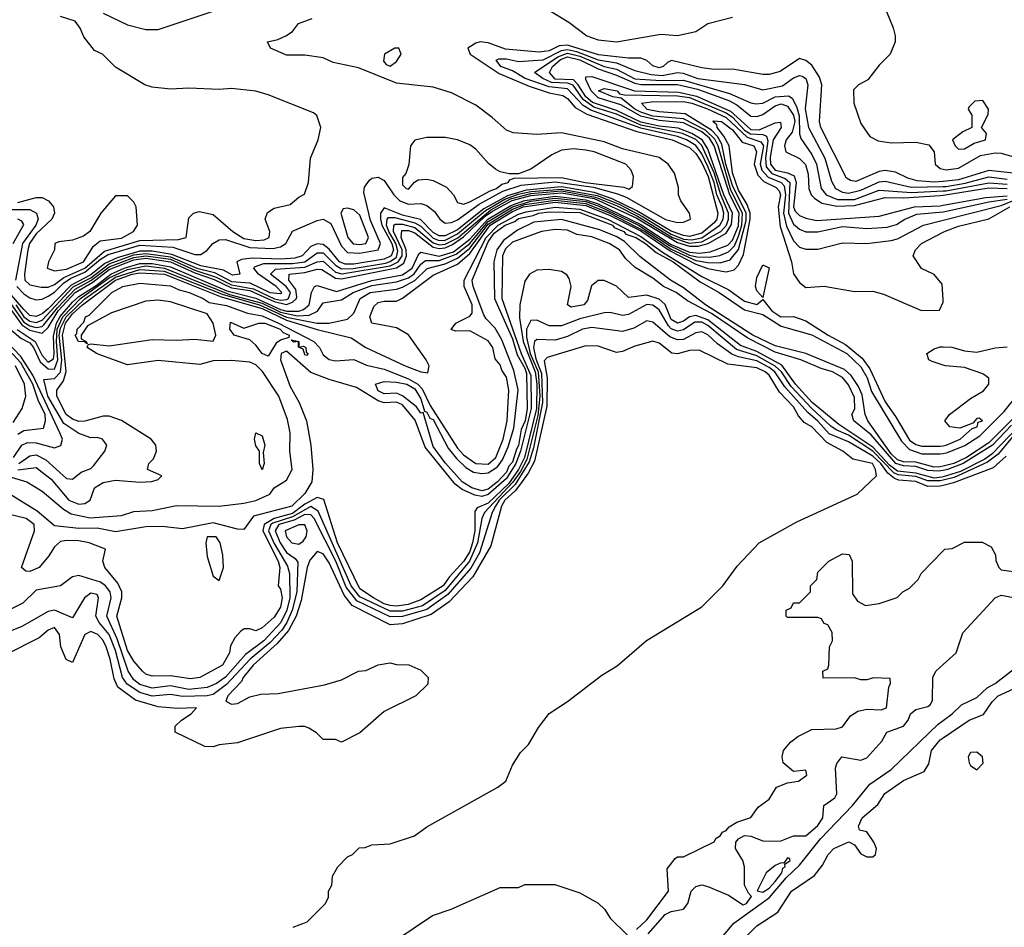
# Model space of a CAD drawing. Header units: inches. Extents: x 2348352 to 2479776, y 460422 to 613655.
# Tile 523 of 590: x 2446977 to 2450200, y 572332 to 575303. Entities that reach past the tile are written whole.
import ezdxf

# ---------------------------------------------------------------- set-up
doc = ezdxf.new("R2010")
doc.units = ezdxf.units.IN
doc.header["$MEASUREMENT"] = 0
doc.layers.add('C4547', color=7, linetype='Continuous')
doc.layers.add('C4557', color=7, linetype='Continuous')

msp = doc.modelspace()

# ---------------------------------------------------------------- linework, layer by layer
at = {"layer": 'C4547', "color": 4}
for points, elevation in [([(2448674.9, 575354.9), (2448774.4, 575294.4), (2448833, 575250), (2448870, 575236.9), (2448930, 575230.2), (2449075.5, 575255.5), (2449130, 575251.3), (2449190, 575264.7), (2449229.3, 575290.7), (2449310, 575311.3)], 64), ([(2447250, 575324.7), (2447330, 575286), (2447390, 575271), (2447430, 575271.3), (2447610, 575331.3)], 68), ([(2449814.8, 575330), (2449836.8, 575276.8), (2449842.8, 575250), (2449842.8, 575230), (2449826, 575190), (2449790, 575154), (2449753.7, 575106.3), (2449722.8, 575090), (2449706.3, 575073.7), (2449707.8, 575030), (2449730, 574962.8), (2449760.3, 574920.3), (2449786.9, 574906.9), (2449830, 574900.2), (2449910, 574902), (2449953.2, 574893.2), (2449970.3, 574870), (2449973.7, 574830), (2449990, 574816), (2450000, 574813.6)], 64), ([(2446967.4, 574430), (2446990, 574405.7), (2447010, 574392.1), (2447030, 574385.8), (2447050, 574387.9), (2447070, 574398.1), (2447090, 574410.7), (2447119.6, 574440.4), (2447143.6, 574456.4), (2447190, 574476.8), (2447241, 574519), (2447266.1, 574533.9), (2447370, 574564.8), (2447477.9, 574557.9), (2447550, 574534), (2447570, 574534.7), (2447590, 574548.9), (2447609.2, 574570.8), (2447630, 574582.2), (2447650, 574583.2), (2447730, 574557.3), (2447805.6, 574554.4), (2447830, 574559.7), (2447848.2, 574570), (2447869.8, 574610.2), (2447950, 574645.8), (2447970, 574650.2), (2447995.5, 574635.5), (2448030, 574562), (2448050, 574540.8), (2448090, 574538.8), (2448149.7, 574550), (2448158, 574570), (2448125.3, 574645.3), (2448103.1, 574736.9), (2448105.7, 574754.3), (2448122, 574778), (2448130, 574783.8), (2448150, 574787), (2448170, 574776.4), (2448201, 574730), (2448221.2, 574710), (2448250, 574699.4), (2448290, 574701.1), (2448310, 574694.9), (2448335, 574675.1), (2448351.7, 574650), (2448370, 574636.5), (2448390, 574638.7), (2448410, 574648.1), (2448480.5, 574699.5), (2448558, 574741.9), (2448618.6, 574761.4), (2448730, 574772.7), (2448854.8, 574754.8), (2448933.4, 574733.4), (2448962.1, 574722.1), (2449091.1, 574648.9), (2449130, 574639.1), (2449150, 574640.4), (2449172.7, 574650), (2449169, 574670), (2449141.2, 574710), (2449134, 574730), (2449133.6, 574753.6), (2449120.2, 574800.2), (2449099.3, 574830), (2449070, 574851.5), (2448950, 574879.8), (2448890, 574903.1), (2448750, 574932.4), (2448670, 574927), (2448592.5, 574932.5), (2448570, 574941.2), (2448523.3, 574983.3), (2448470, 575022.7), (2448390, 575064), (2448330, 575082), (2448210, 575095.3), (2448085.6, 575145.6), (2448002.7, 575162.7), (2447970, 575178), (2447910, 575186.6), (2447850, 575187.3), (2447798, 575210), (2447788, 575230), (2447822, 575238), (2447848, 575250), (2447870, 575264.7), (2447889.1, 575290.9), (2447933.6, 575306.4)], 64), ([(2446970, 574704.1), (2447030, 574720.5), (2447050, 574720.7), (2447070.5, 574710.5), (2447086.8, 574690), (2447090.6, 574670), (2447081.6, 574650), (2447030, 574602.2), (2447008.3, 574570), (2447003.7, 574550), (2446992.4, 574470), (2446993.7, 574450), (2447010, 574434.9), (2447047.2, 574427.2), (2447070, 574427.8), (2447090, 574435.8), (2447120.7, 574459.3), (2447190, 574489.7), (2447254.6, 574545.4), (2447370, 574579.9), (2447496.2, 574583.8), (2447522, 574590), (2447530, 574654), (2447546, 574670), (2447564.7, 574675.3), (2447610, 574664.7), (2447674.6, 574610), (2447710, 574587.2), (2447750, 574579.7), (2447777.3, 574582.7), (2447793.6, 574590), (2447795.1, 574610), (2447780.7, 574650), (2447788.4, 574671.6), (2447810, 574685.5), (2447862, 574698), (2447890, 574722), (2447908.7, 574731.3), (2447922, 574770), (2447929.2, 574850), (2447954, 574910), (2447962, 574950), (2447948.9, 574988.9), (2447938, 574998), (2447790, 575057.2), (2447750, 575069), (2447670, 575077.2), (2447630, 575074), (2447530, 575079), (2447470, 575075.3), (2447410, 575082), (2447386, 575090), (2447290, 575148), (2447248, 575190), (2447222, 575202), (2447186.8, 575246.8), (2447174.8, 575274.8), (2447158, 575298), (2447110, 575314)], 68), ([(2450000, 574773.4), (2449970.6, 574770.6), (2449915.2, 574775.2), (2449884.2, 574784.2), (2449844.3, 574804.3), (2449810, 574809.2), (2449790, 574806.2), (2449713.7, 574773.7), (2449696.3, 574776.3), (2449684, 574784), (2449599.6, 574950), (2449595.6, 574970), (2449602.3, 575090), (2449595.3, 575115.3), (2449570, 575154.6), (2449550, 575168.9), (2449530, 575175.6), (2449466.2, 575133.8), (2449430, 575123.6), (2449410, 575123.6), (2449310, 575140.7), (2449250, 575140.2), (2449210, 575145.4), (2449111, 575169), (2449097, 575163), (2449083.7, 575150), (2449070, 575145.8), (2449050, 575152), (2449030, 575169), (2449010, 575176.9), (2448970, 575176.6), (2448872, 575188), (2448770, 575219.9), (2448743, 575217), (2448710, 575201), (2448677.1, 575197.1), (2448566.9, 575206.9), (2448510, 575227.1), (2448484, 575230), (2448470, 575226.5), (2448444, 575210), (2448451.2, 575190), (2448546.7, 575126.7), (2448645.1, 575085.1), (2448710, 575063.2), (2448754.5, 575054.5), (2448770, 575044.8), (2448795.7, 575015.7), (2448833.3, 574993.3), (2448997, 574937), (2449112.8, 574910), (2449170, 574884.3), (2449190, 574865.4), (2449210, 574834.9), (2449230.3, 574790), (2449262.7, 574670), (2449258.5, 574650), (2449250, 574638.2), (2449210, 574604.6), (2449170, 574593.7), (2449150, 574596.3), (2449110, 574611), (2448997.4, 574677.4), (2448916.8, 574716.8), (2448857.2, 574737.2), (2448750, 574755.5), (2448635, 574745), (2448573.1, 574726.9), (2448495.9, 574684.1), (2448410, 574614.7), (2448370, 574595.1), (2448350, 574595.1), (2448330, 574606.6), (2448288.4, 574648.4), (2448230, 574663.3), (2448170, 574687.3), (2448158.3, 574670), (2448158, 574650), (2448162.4, 574630), (2448194.7, 574570), (2448200.1, 574550), (2448192.6, 574530), (2448170, 574519.1), (2448070, 574502.7), (2448042.6, 574502.6), (2448024.1, 574510), (2447990, 574551.8), (2447970, 574567.4), (2447950, 574569.4), (2447930, 574560.7), (2447900.9, 574530), (2447877.7, 574522.3), (2447830, 574519), (2447738.1, 574521.9), (2447702.5, 574517.5), (2447688, 574510), (2447697, 574470), (2447673.5, 574466.5), (2447643.4, 574483.4), (2447570, 574497.1), (2447474.8, 574534.8), (2447410, 574544.7), (2447370, 574545.1), (2447296.1, 574523.9), (2447255.5, 574504.5), (2447210, 574467.3), (2447145.6, 574434.4), (2447070, 574356), (2447050, 574339.6), (2447030, 574331.3), (2447010, 574335), (2446990, 574353.9), (2446941.8, 574410)], 56), ([(2446949.7, 574370), (2446990, 574312.8), (2447010, 574300.4), (2447030, 574295.7), (2447050, 574298.5), (2447055.8, 574304.1), (2447100.3, 574359.7), (2447158.7, 574421.3), (2447210, 574448.7), (2447270, 574494.2), (2447350, 574524.8), (2447390, 574530), (2447470, 574518.5), (2447550, 574483.2), (2447620.3, 574460.2), (2447670, 574434.6), (2447742.2, 574422.2), (2447810.6, 574389.4), (2447830, 574384.7), (2447850, 574386.5), (2447856.5, 574390), (2447863.6, 574410), (2447849.1, 574430), (2447797.6, 574470), (2447814.2, 574485.8), (2447910, 574492.3), (2447950, 574510.1), (2447970, 574512.3), (2448010, 574476.9), (2448030.9, 574470.9), (2448190, 574497.6), (2448216, 574510), (2448229.1, 574530), (2448228.6, 574550), (2448200.6, 574610), (2448201.2, 574630), (2448206.2, 574633.8), (2448230, 574633.4), (2448270, 574622.2), (2448330, 574572), (2448350, 574566.3), (2448370, 574568.6), (2448410.7, 574589.3), (2448519.2, 574680.8), (2448583.7, 574716.3), (2448650, 574734), (2448750, 574742.4), (2448862.1, 574722.1), (2448933.1, 574693.1), (2448999.6, 574659.6), (2449113.7, 574590), (2449168.6, 574571.4), (2449210, 574576.2), (2449271.7, 574610), (2449290.3, 574630), (2449297, 574650), (2449296.8, 574670), (2449271.7, 574730), (2449250, 574801.5), (2449210, 574891.4), (2449190, 574910.3), (2449146.8, 574930), (2449010, 574958.2), (2448930, 574993.5), (2448856.4, 575016.4), (2448821.3, 575041.3), (2448788.7, 575088.7), (2448770, 575095), (2448717.5, 575097.5), (2448689.7, 575110), (2448661.6, 575130), (2448738.6, 575181.4), (2448770, 575193.4), (2448810, 575183.3), (2448890, 575149.7), (2448930, 575140.9), (2448990, 575109.7), (2449076.3, 575103.7), (2449150, 575104.8), (2449300.9, 575060.9), (2449370, 575030.3), (2449387, 575027), (2449410, 575029.2), (2449450, 575050.1), (2449493.4, 575053.4), (2449505.9, 575045.9), (2449519.3, 575019.3), (2449528.2, 574988.2), (2449529.4, 574929.4), (2449533.6, 574913.6), (2449570, 574862), (2449585.6, 574830), (2449600.7, 574750), (2449616.9, 574730), (2449654.1, 574714.1), (2449710, 574714.6), (2449790, 574745), (2449896.8, 574736.8), (2450000, 574742.6)], 48), ([(2446963.5, 574370), (2446990, 574330.7), (2447010, 574315.5), (2447030, 574312), (2447050, 574319.3), (2447152.1, 574427.9), (2447210, 574458), (2447270, 574503.4), (2447350, 574532.7), (2447390, 574538.1), (2447470, 574526.7), (2447556.1, 574490), (2447614.9, 574474.9), (2447670, 574446.1), (2447730, 574441.3), (2447795.6, 574410), (2447830, 574406.4), (2447834.6, 574410), (2447816.8, 574430), (2447758.2, 574470), (2447742.7, 574490), (2447745.7, 574494.3), (2447775.5, 574504.5), (2447870, 574504.6), (2447909.6, 574510), (2447950, 574539.8), (2447970, 574540.1), (2448010, 574498.9), (2448030, 574487.6), (2448068.5, 574488.5), (2448173.9, 574506.1), (2448190, 574510.9), (2448210, 574525.8), (2448215, 574545), (2448208.2, 574570), (2448184.6, 574610), (2448178, 574630), (2448179.8, 574650), (2448184.5, 574655.5), (2448204.4, 574655.6), (2448270, 574638.2), (2448290, 574627.2), (2448330, 574587.4), (2448350, 574579.9), (2448370, 574581.4), (2448410, 574601.5), (2448501.6, 574678.4), (2448564.9, 574715.1), (2448608.3, 574731.7), (2448650, 574740.5), (2448750, 574748.4), (2448867, 574727), (2448938.8, 574698.8), (2449017.5, 574657.5), (2449110, 574601.3), (2449150, 574584.9), (2449177.6, 574582.4), (2449210, 574589.1), (2449268.6, 574630), (2449279.7, 574650), (2449281.7, 574670), (2449276, 574690), (2449258.9, 574730), (2449249.9, 574770.1), (2449230, 574822.8), (2449210, 574863.4), (2449190, 574891.3), (2449159.8, 574910), (2449130, 574921.1), (2449010, 574947.8), (2448846.7, 575006.7), (2448821.6, 575021.6), (2448770, 575076.2), (2448710, 575082.7), (2448631.1, 575110), (2448590, 575135.6), (2448551.8, 575150), (2448536.2, 575170), (2448545, 575175), (2448570, 575175.2), (2448610, 575166.2), (2448690, 575171.9), (2448750, 575202.4), (2448770, 575205.5), (2448799.3, 575199.3), (2448870, 575171.4), (2448930, 575162), (2448990, 575137.2), (2449044, 575124), (2449079.8, 575120.2), (2449130, 575130.2), (2449148.4, 575128.4), (2449197.3, 575110), (2449349.7, 575090.3), (2449410, 575073.8), (2449473.9, 575086.1), (2449510, 575112.6), (2449530, 575120.8), (2449538, 575118), (2449550.9, 575110.9), (2449556.5, 575090), (2449548.6, 575011.4), (2449558.8, 574950), (2449612.8, 574850), (2449634.5, 574774.5), (2449647.8, 574750), (2449670, 574738.9), (2449690, 574735.5), (2449730, 574745), (2449790, 574772.4), (2449810, 574774.2), (2449894.7, 574754.7), (2450000, 574757)], 52), ([(2446936.8, 574370), (2446983.9, 574303.9), (2447010, 574287), (2447050, 574276.4), (2447070, 574295.7), (2447103, 574350), (2447158, 574410), (2447216.1, 574443.9), (2447270, 574485.1), (2447350, 574517), (2447390, 574522.3), (2447470.2, 574510.2), (2447550, 574474.7), (2447612.9, 574452.9), (2447670, 574425.2), (2447730, 574415.9), (2447810, 574380), (2447850, 574370.9), (2447870, 574377.9), (2447883.2, 574390), (2447883.9, 574396.1), (2447880.2, 574420.2), (2447857.2, 574450), (2447859.3, 574470), (2447910, 574475.2), (2447950, 574486.8), (2447965.6, 574485.6), (2448010, 574456.6), (2448030, 574454.3), (2448209.7, 574490.3), (2448233.8, 574506.2), (2448243.5, 574530), (2448242.1, 574550), (2448225.6, 574590), (2448227.2, 574612.8), (2448250, 574613.2), (2448270, 574605.6), (2448330, 574558), (2448350, 574553.8), (2448370, 574556.6), (2448393.4, 574566.6), (2448430, 574591.9), (2448500.4, 574659.6), (2448524.1, 574675.9), (2448588.6, 574711.4), (2448650, 574727.6), (2448750, 574736.3), (2448857.3, 574717.3), (2448994.8, 574654.8), (2449130, 574573.3), (2449170, 574561.3), (2449198.3, 574561.7), (2449230.2, 574569.8), (2449290, 574604.2), (2449307.5, 574632.5), (2449309.9, 574670), (2449281.8, 574730), (2449230, 574880.2), (2449210.7, 574910), (2449177, 574930), (2449132.5, 574947.5), (2449070, 574954.7), (2449010, 574968), (2448930, 575005.2), (2448851.8, 575031.8), (2448829.9, 575050), (2448805.3, 575090), (2448790, 575106.4), (2448730, 575108.8), (2448711.2, 575130), (2448720.7, 575150), (2448747.5, 575172.5), (2448770, 575181.3), (2448810, 575172), (2448870, 575141.6), (2448930, 575121.8), (2448990, 575094.9), (2449010, 575090.9), (2449130, 575091.3), (2449195.3, 575075.3), (2449298.4, 575038.4), (2449324.3, 575024.3), (2449370, 574986.7), (2449390, 574985.7), (2449410, 574992.6), (2449450, 575020.6), (2449470, 575027.8), (2449490, 575020.2), (2449509.6, 574990), (2449514.1, 574970), (2449505.7, 574934.3), (2449486.4, 574910), (2449480.2, 574890), (2449485.3, 574870), (2449530, 574849.1), (2449548.9, 574828.9), (2449557.5, 574797.5), (2449560.6, 574750), (2449568.1, 574730), (2449578.4, 574718.4), (2449602.4, 574702.4), (2449652.1, 574692.1), (2449710, 574695.2), (2449810, 574721.4), (2449870, 574719.7), (2449990, 574727.3), (2450000, 574728.9)], 44), ([(2446968.3, 574288.3), (2447026.9, 574250), (2447050, 574203.5), (2447070, 574182.3), (2447086.8, 574193.2), (2447089.9, 574210), (2447087, 574267), (2447097.1, 574310), (2447108.8, 574331.2), (2447150, 574378.4), (2447170, 574397.3), (2447227, 574433), (2447275, 574470), (2447318.1, 574490), (2447370, 574504.8), (2447410, 574504.7), (2447470, 574493.8), (2447655, 574415), (2447750, 574390.9), (2447830, 574354.1), (2447851.4, 574348.6), (2447891, 574349), (2447906.1, 574353.9), (2447924.5, 574370), (2447932.1, 574410), (2447942, 574430), (2447950, 574433), (2448013.6, 574413.6), (2448130, 574449.7), (2448230, 574467.9), (2448262, 574490), (2448283.1, 574536.9), (2448290, 574541.8), (2448350, 574529), (2448396.5, 574543.5), (2448450, 574584.3), (2448509.6, 574650.4), (2448584.8, 574695.2), (2448630, 574711.3), (2448730, 574724.8), (2448830, 574713.2), (2448870, 574699.7), (2449010, 574632.8), (2449110, 574567.4), (2449170, 574541.7), (2449201.7, 574538.3), (2449237.5, 574542.5), (2449294.9, 574565.1), (2449310, 574580.8), (2449330, 574627.8), (2449332.1, 574670), (2449301.4, 574730), (2449250.6, 574890), (2449235.5, 574915.5), (2449210, 574936.4), (2449150, 574965.3), (2449070, 574973.5), (2449010, 574987.1), (2448944.3, 575024.3), (2448870, 575047.1), (2448847.8, 575070), (2448830, 575107.1), (2448830, 575116.3), (2448850, 575117), (2448989.7, 575069.7), (2449134.4, 575065.6), (2449192.9, 575052.9), (2449303.9, 575003.9), (2449370, 574943.8), (2449397.1, 574942.9), (2449450, 574965.8), (2449467.5, 574967.5), (2449470.1, 574950), (2449442.9, 574910), (2449433.3, 574853.3), (2449434.6, 574830), (2449450.5, 574810.5), (2449490, 574801.7), (2449511.8, 574791.8), (2449518.2, 574770), (2449509.6, 574690), (2449516, 574676), (2449530, 574662.4), (2449550, 574653.2), (2449585.9, 574645.9), (2449790, 574660.2), (2449906.6, 574690), (2449990, 574693.7), (2450000, 574695.5)], 36), ([(2446937, 574297), (2446980.8, 574260.8), (2447010, 574244.8), (2447021.7, 574230), (2447043.2, 574183.2), (2447070, 574159.5), (2447090, 574158.6), (2447101.8, 574190), (2447096.9, 574250), (2447099.8, 574290), (2447118, 574330), (2447175.3, 574390), (2447270, 574457.9), (2447330, 574485.3), (2447390, 574496.9), (2447451, 574490), (2447663.7, 574403.7), (2447770, 574375.1), (2447830, 574345.3), (2447886.4, 574333.6), (2447924.4, 574335.6), (2447951.5, 574348.5), (2447970, 574375.8), (2448030, 574385.5), (2448068.6, 574410), (2448130, 574433.3), (2448210, 574444.3), (2448250, 574458.1), (2448268.6, 574471.4), (2448290, 574502.8), (2448305.1, 574514.9), (2448350, 574515), (2448405.1, 574534.9), (2448450, 574570.7), (2448510, 574642), (2448590, 574690.7), (2448650, 574709), (2448730, 574718.8), (2448830, 574707.4), (2448870, 574693.3), (2449002.3, 574630), (2449103.5, 574563.5), (2449170, 574531.8), (2449193.8, 574526.2), (2449234.5, 574525.5), (2449268.7, 574531.3), (2449297, 574543), (2449316.7, 574563.2), (2449330, 574594.5), (2449340.8, 574630), (2449342.9, 574670), (2449305.2, 574745.2), (2449263.1, 574890), (2449252.1, 574912.1), (2449221.6, 574941.6), (2449150, 574978.8), (2449050, 574987), (2449010, 575000.3), (2448990.6, 575010), (2448946.1, 575046.1), (2448919, 575050), (2448871.5, 575070), (2448890, 575078.2), (2448932.7, 575070), (2448940.8, 575060.8), (2448956.7, 575056.7), (2449130, 575053.2), (2449170, 575048.4), (2449290, 574998.1), (2449310, 574984.4), (2449350, 574941.5), (2449369.3, 574929.3), (2449410, 574927.5), (2449421.6, 574921.6), (2449426.2, 574906.2), (2449418.5, 574850), (2449420.9, 574820.9), (2449439.1, 574799.1), (2449482.8, 574782.8), (2449498.4, 574770), (2449493.7, 574670), (2449510, 574633.6), (2449530, 574617.3), (2449550, 574609), (2449590, 574609), (2449670, 574626.2), (2449750, 574619.7), (2449816.3, 574623.7), (2449847, 574633), (2449874, 574650), (2449914.2, 574665.8), (2450000, 574674.3)], 32), ([(2446973.7, 573850), (2447010, 573874.7), (2447030, 573878.2), (2447062, 573862), (2447130, 573800.5), (2447150, 573798.8), (2447178, 573822), (2447210, 573833.4), (2447218, 573842), (2447255.3, 573890), (2447262, 573910), (2447248, 573930), (2447230, 573935.1), (2447210, 573934), (2447170, 573948.2), (2447121.3, 573981.3), (2447068.9, 574070), (2447055.3, 574124.7), (2447090, 574128.4), (2447110.6, 574149.4), (2447114.8, 574190), (2447106.1, 574270), (2447110, 574293.6), (2447128.2, 574330), (2447190, 574389.4), (2447290, 574459.9), (2447370, 574485.6), (2447450, 574480.2), (2447642.9, 574402.9), (2447761.9, 574370), (2447850, 574329.3), (2447950.5, 574309.5), (2447988.7, 574310), (2448050, 574323), (2448070, 574342), (2448091.1, 574390), (2448124.2, 574410), (2448210, 574420.5), (2448230, 574427.1), (2448270.3, 574449.7), (2448311, 574489), (2448370, 574503.6), (2448410, 574522.3), (2448450, 574555.5), (2448510, 574633.3), (2448590, 574682.9), (2448630, 574698.1), (2448730, 574712.7), (2448830, 574701.1), (2448908.9, 574670), (2449024.9, 574610), (2449110, 574552.1), (2449190, 574514.8), (2449230, 574507.7), (2449270, 574506.8), (2449303, 574517), (2449330, 574550.2), (2449354.5, 574645.5), (2449354.5, 574670), (2449310, 574760.3), (2449288.6, 574830), (2449275.4, 574895.4), (2449260.9, 574920.9), (2449241.8, 574941.8), (2449155.2, 574995.2), (2449070, 575001), (2449031.3, 575008.7), (2449012.7, 575030), (2449045.6, 575034.4), (2449150, 575034.7), (2449177, 575030), (2449228.7, 575011.3), (2449290, 574982.5), (2449358.3, 574918.3), (2449403.4, 574903.4), (2449411.5, 574890), (2449401.3, 574830), (2449406.7, 574810), (2449427, 574787), (2449469.7, 574769.7), (2449479, 574759), (2449483.7, 574730), (2449477.1, 574670), (2449487, 574627), (2449510, 574579.5), (2449530, 574558.4), (2449550, 574552.2), (2449590, 574552.2), (2449670, 574572.4), (2449750, 574570.3), (2449830, 574579.6), (2449850, 574585.2), (2449936, 574630), (2450000, 574646.4)], 28), ([(2446970.3, 573829.7), (2447030, 573836.9), (2447079.3, 573799.3), (2447137.5, 573730), (2447170, 573717.2), (2447190, 573719.3), (2447207.1, 573730), (2447222, 573770), (2447250, 573788), (2447290, 573795.6), (2447370, 573789.2), (2447409, 573791), (2447430, 573798), (2447442, 573810), (2447395.3, 573830), (2447399, 573850), (2447414.2, 573865.8), (2447424.5, 573890), (2447422, 573910), (2447406.6, 573930), (2447310, 573990.8), (2447270, 574005.3), (2447250, 574005.3), (2447190, 573988.8), (2447170, 573988), (2447150, 573995.6), (2447129.1, 574010), (2447098.2, 574070), (2447097.7, 574090), (2447119.7, 574120.3), (2447128.7, 574151.3), (2447116.6, 574270), (2447126.8, 574310), (2447150, 574339.9), (2447182.2, 574370), (2447290, 574450.3), (2447344.4, 574470), (2447370, 574474.5), (2447450.2, 574470), (2447636.2, 574396.2), (2447770, 574357.3), (2447850, 574319.3), (2447950, 574288.6), (2448061.4, 574261.4), (2448109.7, 574229.7), (2448238.7, 574170), (2448289.5, 574150.5), (2448312.6, 574147.4), (2448316.9, 574170), (2448307.6, 574190), (2448250, 574271.1), (2448210, 574294.7), (2448129.5, 574310), (2448123, 574330), (2448135.8, 574364.2), (2448150, 574376.9), (2448170, 574381.5), (2448210, 574381.5), (2448230, 574391.3), (2448330, 574466.2), (2448410, 574502.8), (2448450, 574537.4), (2448516.8, 574630), (2448590, 574675), (2448625, 574690), (2448730, 574705.6), (2448830, 574694.9), (2448910, 574662.1), (2449010, 574611.6), (2449106, 574546), (2449190, 574502.6), (2449230, 574488.1), (2449270, 574480.5), (2449290, 574477.8), (2449315.8, 574484.2), (2449330, 574498.9), (2449346.1, 574533.9), (2449368, 574650), (2449367.6, 574670), (2449358.3, 574698.3), (2449330, 574744.6), (2449310, 574802), (2449299.4, 574890), (2449282, 574922), (2449259.8, 574950), (2449258.6, 574958.6), (2449245.6, 574970), (2449247.9, 574972.1), (2449274.3, 574970), (2449310, 574942.3), (2449342.4, 574902.4), (2449380.4, 574890), (2449389, 574870), (2449380.9, 574830), (2449393.7, 574793.7), (2449413.2, 574773.2), (2449453.7, 574753.7), (2449462.8, 574742.8), (2449467.5, 574730), (2449460.3, 574690), (2449465.9, 574625.9), (2449503.5, 574510), (2449510, 574471), (2449530, 574442.8), (2449550, 574426.8), (2449610.4, 574430.4), (2449710, 574413.4), (2449770, 574414), (2449804.4, 574404.4), (2449928.7, 574351.3), (2449988, 574352), (2450000, 574378.7)], 24), ([(2446899.1, 573819.1), (2446999.6, 573790), (2447050, 573759.1), (2447120.2, 573700.2), (2447145.5, 573685.5), (2447207.3, 573672.7), (2447310, 573679.8), (2447350, 573693), (2447410, 573696.5), (2447490, 573712.9), (2447629.7, 573710.3), (2447710, 573720.5), (2447750, 573728.8), (2447795.6, 573750), (2447809.7, 573770.3), (2447850, 573796), (2447868.1, 573830), (2447860.9, 573890), (2447861.9, 573950), (2447853.7, 573993.7), (2447825, 574070), (2447771.2, 574151.2), (2447750, 574172.8), (2447730, 574181.3), (2447670, 574187.6), (2447610, 574186.6), (2447566, 574174), (2447430, 574187.8), (2447330, 574173.2), (2447230, 574209), (2447198, 574230), (2447200.4, 574239.6), (2447210, 574242), (2447270, 574234.9), (2447410, 574256.5), (2447490, 574254), (2447550, 574257.4), (2447610, 574250.6), (2447619.1, 574270), (2447614.8, 574290), (2447609.7, 574310), (2447590, 574339.6), (2447470, 574379.8), (2447430, 574385), (2447390, 574381.8), (2447276.7, 574343.3), (2447198.8, 574301.2), (2447178, 574270), (2447178, 574258), (2447194, 574250), (2447198, 574242), (2447188.4, 574248.4), (2447168.7, 574250), (2447158, 574270), (2447164, 574276), (2447164.5, 574290), (2447187, 574313), (2447192.3, 574330), (2447204.4, 574335.6), (2447277.8, 574410), (2447314, 574430), (2447370, 574440.9), (2447470, 574431.6), (2447498.4, 574418.4), (2447531.7, 574410), (2447577.4, 574390), (2447596.7, 574376.7), (2447653.2, 574366.8), (2447721.9, 574341.9), (2447770, 574333.5), (2447823.7, 574310), (2447939.1, 574250), (2447958.2, 574230), (2447970, 574205.5), (2447990, 574190.3), (2448010, 574185.8), (2448070, 574190.2), (2448111.5, 574171.5), (2448170, 574158.6), (2448250, 574126.9), (2448280.1, 574110), (2448294.2, 574094.2), (2448320.1, 574040.1), (2448410, 573900.2), (2448430, 573878.8), (2448470, 573850.2), (2448510, 573847.5), (2448535.9, 573870), (2448559.3, 573930), (2448572.3, 573990), (2448578.4, 574090), (2448570, 574132.3), (2448555.3, 574155.3), (2448550, 574173.2), (2448533.1, 574193.1), (2448525.1, 574230), (2448510, 574252), (2448450, 574284.5), (2448403.3, 574283.3), (2448389.3, 574289.3), (2448404.5, 574310), (2448450, 574332), (2448457.5, 574342.6), (2448458.4, 574370), (2448432.1, 574430), (2448431.8, 574450), (2448504.2, 574590), (2448542.7, 574630), (2448610, 574666), (2448634.5, 574674.5), (2448730, 574689.3), (2448810, 574682.9), (2448900.8, 574650), (2449010, 574593.3), (2449081.4, 574541.4), (2449210, 574462), (2449298.5, 574418.5), (2449350, 574382), (2449389.5, 574370.5), (2449410, 574387.3), (2449439.6, 574350), (2449468.7, 574330), (2449510, 574331.2), (2449550, 574317.5), (2449623.2, 574270), (2449680.1, 574240.1), (2449735.2, 574195.2), (2449759.6, 574159.6), (2449810, 574051.7), (2449844.4, 574004.4), (2449890, 573926.8), (2449910, 573912.1), (2449930, 573906.7), (2449990, 573906.5), (2450000, 573908.3)], 16), ([(2446950, 574681.3), (2447010, 574682.1), (2447031.3, 574670), (2447037.3, 574650), (2447029.6, 574630), (2446985.5, 574570), (2446962.9, 574450)], 64), ([(2450000, 573841.3), (2449990, 573838.9), (2449970, 573838.4), (2449910, 573854.2), (2449870, 573855.3), (2449850, 573861.7), (2449830, 573882.2), (2449753.6, 573990), (2449744.8, 574010), (2449734.6, 574074.6), (2449722.3, 574102.3), (2449698.7, 574138.7), (2449677.4, 574157.4), (2449550, 574209.9), (2449450, 574234.9), (2449377.2, 574270), (2449222.2, 574370), (2449150, 574425.2), (2449107.4, 574450), (2449007.3, 574527.3), (2448956.9, 574576.9), (2448931.8, 574591.8), (2448875.4, 574615.4), (2448750, 574648.4), (2448659.8, 574640.2), (2448605.9, 574614.1), (2448560.2, 574579.8), (2448538.6, 574550), (2448528.8, 574510), (2448530.7, 574390), (2448590, 574258.5), (2448605.4, 574205.4), (2448630, 574162.7), (2448635.7, 574144.3), (2448637.9, 574030), (2448631.8, 573990), (2448618.2, 573961.8), (2448610, 573908.6), (2448602.6, 573897.4), (2448590, 573854.2), (2448578.5, 573841.5), (2448570, 573822), (2448541.3, 573790), (2448510, 573765.8), (2448490, 573760.2), (2448456.4, 573770), (2448425, 573790), (2448370, 573852.3), (2448330, 573906.2), (2448297, 574017), (2448290, 574014.7), (2448275.4, 574035.4), (2448230, 574072.1), (2448210, 574080.3), (2448170, 574078.5), (2448150, 574087.8), (2448141.2, 574110), (2448170, 574118.4), (2448210, 574116.5), (2448243.8, 574110), (2448270, 574094.5), (2448290, 574061.3), (2448301.7, 574021.7), (2448310, 574018.4), (2448319, 573999), (2448330, 573993.7), (2448379.8, 573899.8), (2448406.2, 573866.2), (2448437, 573837), (2448462.1, 573822.1), (2448490, 573817.1), (2448510, 573819.8), (2448540.7, 573839.3), (2448557.7, 573862.3), (2448575.7, 573904.3), (2448594.5, 573965.5), (2448609, 574091), (2448594.2, 574154.3), (2448555.1, 574255.1), (2448533.1, 574293.1), (2448503.3, 574323.3), (2448496.3, 574336.3), (2448461.3, 574430), (2448458.4, 574450), (2448510, 574576.3), (2448530, 574603.9), (2448566.2, 574630), (2448597.5, 574642.5), (2448610, 574652.4), (2448658, 574662), (2448676, 574670), (2448710, 574673.6), (2448810, 574672.2), (2448917.1, 574630), (2448922.5, 574622.5), (2448954.4, 574610), (2448961.2, 574601.2), (2448993.4, 574590), (2449025, 574570), (2449060.3, 574540.3), (2449115.6, 574510), (2449204.8, 574444.8), (2449266.7, 574410), (2449350, 574353.2), (2449410, 574337.6), (2449470, 574300.1), (2449570, 574271.8), (2449684.7, 574210), (2449730, 574166.7), (2449751.2, 574130), (2449765.3, 574085.3), (2449863.6, 573923.6), (2449890, 573896.3), (2449930, 573882), (2449990, 573881.5), (2450000, 573883.2)], 12), ([(2446955.5, 574570), (2446990, 574632.2), (2446983.8, 574643.8), (2446970.4, 574650)], 56), ([(2450000, 573827.5), (2449984.7, 573824.7), (2449950, 573827.4), (2449910, 573840.2), (2449870, 573841.9), (2449845.4, 573850), (2449764.1, 573944.1), (2449707.9, 573990), (2449700.5, 574010), (2449711.3, 574028.7), (2449710, 574066), (2449690, 574107.6), (2449670, 574131.4), (2449638, 574150), (2449600.8, 574160.8), (2449533.6, 574190), (2449450, 574214.6), (2449360.2, 574260.2), (2449241.6, 574341.6), (2449162.5, 574382.5), (2449125.4, 574410), (2449084.4, 574430), (2449050, 574456.8), (2448991.7, 574491.7), (2448960.6, 574520.6), (2448940.5, 574550), (2448906.6, 574570), (2448850, 574591.6), (2448800.2, 574600.2), (2448770, 574614), (2448730, 574616.2), (2448684.7, 574610), (2448590, 574574.3), (2448566.9, 574553.1), (2448556.8, 574530), (2448555.3, 574390), (2448618.4, 574210), (2448650, 574138.2), (2448651.3, 574030), (2448616.4, 573890), (2448600.5, 573850), (2448570, 573801.4), (2448510, 573748.2), (2448490, 573741.8), (2448466.7, 573746.7), (2448425.1, 573765.1), (2448402.5, 573782.5), (2448303.8, 573903.8), (2448271.8, 573991.8), (2448230, 574041.6), (2448210, 574051.2), (2448170, 574048.3), (2448150, 574054.7), (2448079.2, 574099.2), (2447990, 574125.3), (2447930, 574148.5), (2447850, 574217.8), (2447832.7, 574210), (2447830.3, 574190), (2447862.6, 574102.6), (2447891.6, 574050), (2447915.2, 573990), (2447929.5, 573910), (2447935.8, 573830), (2447933.3, 573790), (2447910, 573752.2), (2447867.8, 573710), (2447742.1, 573677.9), (2447710, 573634), (2447690, 573635), (2447610, 573655.3), (2447510, 573635.8), (2447443.5, 573643.5), (2447390, 573643.2), (2447290, 573625.9), (2447230, 573638), (2447170, 573637.5), (2447090, 573645.7), (2447034.3, 573694.3), (2446872.8, 573792.8)], 16), ([(2450000, 574386.4), (2449997, 574437), (2449970, 574469), (2449928.9, 574488.9), (2449902, 574530), (2449909, 574550), (2449929.3, 574570), (2450000, 574607.1)], 24), ([(2450000, 573806.4), (2449995.1, 573804.9), (2449970, 573802.3), (2449910, 573818.6), (2449850, 573824.9), (2449824.5, 573844.5), (2449770, 573903.9), (2449658.1, 573978.1), (2449571.1, 574050), (2449516.1, 574110), (2449471.8, 574171.8), (2449390, 574217.2), (2449336, 574236), (2449230, 574319.9), (2449190, 574334.9), (2449170, 574330.5), (2449150, 574316.3), (2449130, 574309.2), (2449110, 574321.6), (2449090.3, 574370.3), (2449070, 574387.8), (2449030, 574400.8), (2448970, 574394), (2448930, 574430.8), (2448890, 574449.7), (2448870, 574449.7), (2448848.2, 574431.8), (2448835.8, 574384.2), (2448824, 574370), (2448782.3, 574362.3), (2448769.6, 574370), (2448782.6, 574430), (2448775.5, 574455.5), (2448767.4, 574467.4), (2448750, 574478.9), (2448710, 574485.1), (2448670, 574482.6), (2448645.8, 574470), (2448630, 574446.6), (2448613.7, 574370), (2448613.1, 574326.9), (2448625.4, 574250), (2448664.7, 574150), (2448669.8, 574110), (2448668.3, 574030), (2448629.3, 573870), (2448609.8, 573830), (2448576.8, 573783.2), (2448510, 573720.3), (2448474.7, 573705.3), (2448467.1, 573692.9), (2448466.3, 573630), (2448459.5, 573590), (2448450, 573561.6), (2448431, 573530), (2448382.3, 573477.7), (2448362.6, 573450), (2448290, 573404.1), (2448248.7, 573388.7), (2448210, 573383.4), (2448190, 573385.6), (2448170, 573391.1), (2448135, 573410), (2448090, 573440.3), (2448017.4, 573590), (2447971.8, 573731.8), (2447950, 573738.9), (2447910, 573716.8), (2447870, 573686.7), (2447810, 573669.9), (2447776.8, 573650), (2447772.9, 573630), (2447822.3, 573530), (2447827.9, 573510), (2447823, 573450), (2447830, 573438.8), (2447836, 573410), (2447830, 573379.6), (2447810, 573346.6), (2447770, 573312.3), (2447750, 573302.7), (2447730, 573309), (2447711.3, 573308.7), (2447699.6, 573300.4), (2447680.7, 573279.3), (2447666.4, 573253.6), (2447664, 573230), (2447640.5, 573190), (2447566.8, 573150), (2447535.4, 573144.6), (2447470, 573155.1), (2447410, 573153.7), (2447390, 573160.5), (2447378.7, 573170), (2447350, 573203), (2447330, 573237.4), (2447295, 573350), (2447310.9, 573410), (2447311, 573430), (2447297.8, 573457.8), (2447255.1, 573510), (2447249.3, 573530.7), (2447258, 573570), (2447203.7, 573590), (2447170, 573597), (2447130, 573598.5), (2447110, 573594.6), (2447090, 573576.9), (2447072.5, 573547.5), (2447040.3, 573510), (2447010, 573496), (2446997.2, 573497.2), (2446982.9, 573510), (2447025.3, 573630), (2447023.9, 573650), (2446997.6, 573670), (2446930, 573686.9)], 24), ([(2450000, 573795.4), (2449990, 573793.1), (2449950, 573793.4), (2449910, 573807.1), (2449853, 573813), (2449839, 573819), (2449770, 573890.6), (2449690, 573942.3), (2449650, 573959.9), (2449632.5, 573972.5), (2449569.6, 574029.6), (2449502.5, 574102.5), (2449470.2, 574150.2), (2449450, 574168.9), (2449390, 574202.6), (2449323, 574223), (2449230, 574302.2), (2449210, 574312.5), (2449187.2, 574312.8), (2449150, 574287.5), (2449130, 574283.4), (2449110, 574291.2), (2449100.4, 574300.4), (2449070, 574353.3), (2449050, 574368.7), (2449030, 574370.7), (2448970, 574338.3), (2448950, 574334.3), (2448910, 574344.7), (2448890, 574343.5), (2448810, 574324), (2448750, 574300.4), (2448710, 574301.3), (2448670, 574319.5), (2448650, 574318.4), (2448635.9, 574290), (2448636.3, 574263.7), (2448647.9, 574210), (2448673.9, 574150), (2448679.4, 574070), (2448672.8, 574007.2), (2448636.6, 573863.4), (2448616.3, 573823.7), (2448591.5, 573788.5), (2448498.7, 573690), (2448490.1, 573669.9), (2448475.9, 573590), (2448449.6, 573530), (2448370, 573434.3), (2448295.6, 573384.4), (2448230, 573366.1), (2448190, 573366.7), (2448090, 573413.9), (2448061.7, 573450), (2447953.5, 573693.5), (2447930, 573709.3), (2447870, 573675.7), (2447805.7, 573654.3), (2447799, 573650), (2447791.6, 573630), (2447810, 573587.7), (2447853.8, 573513.8), (2447860.1, 573490), (2447861.3, 573410), (2447851, 573370), (2447831.1, 573330), (2447776.1, 573270), (2447715.6, 573224.4), (2447650, 573150.7), (2447620.9, 573130), (2447590, 573116.8), (2447530, 573109.9), (2447470, 573122), (2447410, 573114.6), (2447370, 573127.1), (2447350, 573141.6), (2447332.2, 573170), (2447295.9, 573275.9), (2447261.8, 573350), (2447276.5, 573410), (2447272.5, 573430), (2447257.6, 573450), (2447241.5, 573461.5), (2447170, 573483.7), (2447150, 573479.3), (2447110, 573449.4), (2447030, 573435.1), (2446987.1, 573392.9), (2446950, 573374)], 28), ([(2450000, 573778.3), (2449990, 573775.9), (2449950, 573775.2), (2449910, 573791.1), (2449855.4, 573795.4), (2449840.6, 573800.6), (2449818.3, 573818.3), (2449795.8, 573850), (2449770, 573874.4), (2449690, 573920.5), (2449627.1, 573947.1), (2449590, 573989), (2449557, 574017), (2449481.6, 574101.5), (2449449.2, 574150), (2449430, 574164.8), (2449390, 574186.4), (2449330, 574199.1), (2449308.3, 574208.3), (2449261.5, 574241.5), (2449230, 574270.8), (2449210, 574281.5), (2449190, 574278), (2449150, 574255.7), (2449130, 574255.2), (2449105.2, 574265.2), (2449050, 574313.3), (2449030, 574316.9), (2448987.3, 574292.7), (2448950, 574282.3), (2448850, 574295.8), (2448819.1, 574290), (2448770, 574265.6), (2448730, 574253.8), (2448670, 574256.4), (2448662, 574250), (2448658.4, 574230), (2448666.9, 574193.1), (2448685.2, 574145.2), (2448687.8, 574050), (2448658.9, 573901.1), (2448644.2, 573855.8), (2448598.5, 573781.5), (2448546.9, 573730), (2448534.2, 573710), (2448523.4, 573690), (2448482, 573558), (2448453.1, 573506.9), (2448378.7, 573421.3), (2448310, 573372.4), (2448230, 573348.8), (2448190, 573348.2), (2448080.3, 573400.3), (2448045.7, 573445.7), (2448011.2, 573530), (2447940.2, 573670), (2447930, 573682), (2447910, 573683.2), (2447875.6, 573664.4), (2447825.5, 573650), (2447812.7, 573630), (2447829.1, 573590), (2447850, 573558.4), (2447878.8, 573538.8), (2447887.1, 573527.1), (2447883.8, 573430), (2447868.8, 573370), (2447851.6, 573330), (2447835.3, 573304.7), (2447796.2, 573263.8), (2447730.9, 573210), (2447653.6, 573126.4), (2447610, 573094.3), (2447590, 573089), (2447510, 573087.7), (2447470, 573093.4), (2447410, 573088.5), (2447370, 573100.2), (2447328.2, 573128.2), (2447313.7, 573150), (2447290, 573238), (2447270, 573289.8), (2447236.5, 573330), (2447225.4, 573350), (2447235.1, 573410), (2447230, 573420.9), (2447210, 573425.1), (2447188.5, 573410), (2447150, 573344.5), (2447090, 573369.8), (2447070, 573365.7), (2446983.7, 573316.3), (2446926.4, 573293.6)], 32), ([(2447871.6, 572331.6), (2447918, 572350), (2447978, 572410), (2447988, 572430), (2447988, 572450), (2447998, 572470), (2448000.4, 572499.6), (2448018, 572530), (2448050, 572562), (2448066, 572570), (2448088.4, 572591.6), (2448107.3, 572592.7), (2448130, 572602), (2448190, 572604.7), (2448268.9, 572631.1), (2448310, 572661), (2448542, 572790), (2448568.7, 572810), (2448590, 572862), (2448616.5, 572903.5), (2448642, 572930), (2448674.6, 572985.4), (2448710, 573031.3), (2448770, 573071.3), (2448882.7, 573157.3), (2448932.5, 573187.5), (2449029.1, 573270.9), (2449210, 573381), (2449279, 573450), (2449325.6, 573514.4), (2449398, 573590), (2449520.9, 573659.1), (2449718, 573750), (2449781.2, 573810), (2449778.4, 573830), (2449769, 573850), (2449704.5, 573864.5), (2449672, 573890), (2449619.1, 573919.1), (2449570, 573969.6), (2449544.4, 573984.4), (2449526.1, 574006.1), (2449510, 574035.8), (2449463.9, 574083.9), (2449430, 574138.8), (2449417.6, 574150), (2449390, 574163.5), (2449295, 574175.1), (2449201.3, 574221.3), (2449170, 574219.7), (2449130, 574209.5), (2449111.2, 574211.2), (2449070, 574244.2), (2449050, 574251.1), (2448990, 574234.7), (2448950, 574216.2), (2448930, 574214), (2448870, 574234.7), (2448830, 574235.1), (2448703.4, 574196.6), (2448693.7, 574186.3), (2448703.8, 574130), (2448702.1, 574037.9), (2448662.1, 573857.9), (2448641.5, 573818.5), (2448616.3, 573783.7), (2448598.9, 573761.1), (2448564.7, 573730), (2448553.8, 573710), (2448519.6, 573580.4), (2448460.6, 573479.4), (2448382.3, 573397.7), (2448324, 573356), (2448230, 573325.6), (2448190, 573322.4), (2448064.7, 573384.7), (2448039.2, 573419.2), (2447990, 573525.1), (2447970, 573554), (2447950, 573562.4), (2447926.4, 573533.6), (2447918.2, 573510), (2447897.9, 573402.1), (2447881.5, 573350), (2447857.1, 573302.9), (2447819.7, 573260.3), (2447741.5, 573190), (2447708.4, 573150), (2447703.2, 573136.8), (2447658.4, 573090), (2447651.6, 573071.6), (2447670, 573062), (2447690, 573064.9), (2447730, 573086), (2447765.6, 573094.4), (2447823.1, 573096.9), (2447974.6, 573125.4), (2448030, 573142), (2448086, 573170), (2448110, 573172), (2448150, 573191.3), (2448190, 573198), (2448210, 573192), (2448251.1, 573191.1), (2448290, 573174), (2448314, 573150), (2448312.7, 573127.3), (2448274, 573090), (2448170, 573038), (2448090, 572968.7), (2448030, 572938), (2448010, 572946), (2447970, 572946), (2447948.4, 572968.4), (2447923.1, 572983.1), (2447910, 572988.7), (2447890, 572988.7), (2447830, 572982), (2447690, 572935.3), (2447630, 572928.7), (2447610, 572922), (2447583.1, 572923.1), (2447486, 572970), (2447486, 572990), (2447506, 573010), (2447538, 573030), (2447555.3, 573050), (2447491.6, 573048.4), (2447430, 573053.3), (2447355.5, 573075.5), (2447297.5, 573117.5), (2447285.4, 573145.4), (2447272.7, 573210), (2447259.3, 573250), (2447250, 573271.1), (2447232.4, 573290), (2447210, 573300.5), (2447189.3, 573290.7), (2447150, 573199), (2447128.2, 573208.2), (2447111.6, 573250), (2447107.3, 573290), (2447090, 573313.3), (2447070, 573304.5), (2447040.3, 573279.8), (2446930, 573223.5)], 36), ([(2446970, 573946.2), (2446990, 573958), (2447054.5, 573965.5), (2447061.5, 573990), (2447059.6, 574010), (2447037, 574057), (2447019.6, 574110), (2446980, 574180), (2446930, 574234.7)], 36), ([(2446956, 573870), (2446984, 573910), (2447001.6, 573918.4), (2447030, 573918), (2447090, 573901.3), (2447111.5, 573908.5), (2447116.3, 573930), (2447108.5, 573950), (2447019.1, 574139.1), (2446980.2, 574200.2), (2446933.1, 574250)], 32), ([(2450000, 574172.5), (2449963.8, 574183.8), (2449953.2, 574190), (2449946, 574210), (2449970, 574225.5), (2449990, 574231.5), (2450000, 574231.5)], 16), ([(2446955.6, 573984.4), (2446984.8, 574030), (2446996.2, 574070), (2446992.6, 574110), (2446962.9, 574170)], 44), ([(2448995.6, 572324.4), (2449030, 572356.4), (2449101.2, 572450), (2449096.4, 572523.6), (2449123.1, 572556.9), (2449130, 572562), (2449150, 572562), (2449250, 572612), (2449256.5, 572623.5), (2449270, 572631.3), (2449277, 572643), (2449290, 572648.2), (2449299.5, 572660.5), (2449324.2, 572675.8), (2449370, 572691), (2449394.5, 572725.5), (2449430, 572751.3), (2449454, 572790), (2449490, 572804.9), (2449526, 572810), (2449554, 572830), (2449550, 572846), (2449510, 572841.2), (2449476.2, 572870), (2449473, 572890), (2449477.6, 572910), (2449501.5, 572938.5), (2449523.7, 572956.3), (2449570, 572979.5), (2449650, 572981.6), (2449670, 572988), (2449696.1, 573023.9), (2449720.7, 573039.3), (2449750, 573046), (2449796.6, 573043.4), (2449814.5, 573050), (2449822, 573118), (2449828, 573130), (2449826, 573146), (2449771.6, 573148.4), (2449750, 573142), (2449730, 573142), (2449710, 573148), (2449607.3, 573147.3), (2449606, 573170), (2449622, 573178), (2449626, 573190), (2449628, 573250), (2449638, 573270), (2449636.4, 573296.4), (2449622, 573322), (2449610, 573326), (2449602, 573342), (2449590, 573346), (2449490, 573346), (2449486, 573350), (2449486, 573370), (2449502, 573378), (2449510, 573394), (2449530, 573394), (2449566, 573430), (2449566, 573450), (2449586, 573470), (2449590, 573494), (2449626, 573530), (2449670, 573554), (2449692.7, 573552.7), (2449702, 573530), (2449703.6, 573423.6), (2449719.6, 573399.6), (2449745.4, 573385.4), (2449790, 573391.3), (2449848.9, 573411.1), (2449868, 573430), (2449890, 573442), (2449918, 573470), (2449928, 573490), (2450000, 573563.9)], 32), ([(2449034.4, 572310), (2449090, 572373.6), (2449110, 572383.1), (2449150, 572390.7), (2449164.5, 572410), (2449174.5, 572450), (2449190, 572465.5), (2449210, 572470.3), (2449230, 572464.9), (2449297.4, 572437.4), (2449345.3, 572405.3), (2449356.2, 572410), (2449372.9, 572432.9), (2449362.9, 572442.9), (2449349.7, 572469.7), (2449349.6, 572530), (2449344.5, 572550), (2449319.7, 572590), (2449321.1, 572610), (2449330, 572621.3), (2449350, 572632.4), (2449370.2, 572630.2), (2449410, 572615.3), (2449466, 572614), (2449510, 572630.8), (2449550, 572631.3), (2449590, 572664.9), (2449606, 572690), (2449609.7, 572730.3), (2449644.8, 572755.2), (2449651.6, 572768.4), (2449647.6, 572852.4), (2449652.3, 572867.7), (2449668.7, 572890), (2449730, 572879.1), (2449750, 572886.8), (2449798.9, 572941.1), (2449816, 572970), (2449869.7, 572990.3), (2449885.1, 573010), (2449892.7, 573030), (2449910, 573044.9), (2449950, 573054), (2449958.7, 573061.3), (2449965.1, 573074.9), (2449966.6, 573150), (2449975.6, 573170), (2450000, 573191.8)], 28), ([(2449234.6, 572250), (2449315, 572345), (2449431.2, 572428.8), (2449486.5, 572493.5), (2449530, 572535.2), (2449598.8, 572621.2), (2449702.9, 572730), (2449759.5, 572800.5), (2449830, 572848.6), (2449983.1, 572996.9), (2450000, 573008.9)], 24), ([(2449336.5, 572283.5), (2449390, 572336), (2449458.6, 572381.4), (2449503.5, 572450), (2449578.9, 572501.1), (2449604.7, 572535.3), (2449623, 572570), (2449642, 572590), (2449691.3, 572611.3), (2449710, 572602), (2449730, 572572), (2449750, 572562), (2449770, 572562), (2449778, 572570), (2449782, 572590), (2449773.2, 572610), (2449750, 572644), (2449726, 572650), (2449723.2, 572663.2), (2449735.1, 572690), (2449786.1, 572733.9), (2449808.6, 572770), (2449870, 572812.6), (2449938, 572842), (2449953.6, 572866.4), (2449962.3, 572910), (2449990, 572945.8), (2450000, 572952.5)], 16), ([(2448208, 572290), (2448328, 572370), (2448389.1, 572390.9), (2448550, 572462), (2448610, 572462), (2448630, 572472), (2448728.4, 572471.6), (2448810, 572444.7), (2448870.7, 572410.7), (2448892, 572390), (2448910, 572362), (2448966.4, 572306.4)], 32)]:
    msp.add_lwpolyline(points, dxfattribs=dict(at, elevation=elevation))
for points, elevation in [([(2448218, 575210), (2448204.7, 575210), (2448170.8, 575190), (2448167.7, 575167.7), (2448176, 575156), (2448190, 575151), (2448210, 575166), (2448225.2, 575190)], 64), ([(2448370, 574917.2), (2448310, 574917.2), (2448270, 574908.7), (2448256, 574890), (2448251, 574829), (2448241, 574799), (2448230, 574786), (2448230, 574762), (2448242, 574750), (2448250, 574748.2), (2448268.9, 574771.1), (2448281.2, 574778.8), (2448310, 574780.7), (2448330, 574776.3), (2448374.2, 574754.2), (2448397.3, 574730), (2448410, 574704.7), (2448430, 574699.3), (2448450, 574706.2), (2448516.9, 574743.1), (2448537.4, 574750), (2448555.6, 574764.4), (2448576, 574770), (2448581.6, 574778.4), (2448595.6, 574784.4), (2448750, 574786.2), (2448827.7, 574770), (2448954.9, 574754.9), (2448971.3, 574748.7), (2448983.1, 574756.9), (2448986, 574790), (2448978, 574810), (2448961.2, 574830), (2448857.2, 574870), (2448830, 574875.6), (2448790, 574880.4), (2448750, 574876.3), (2448719.2, 574860.8), (2448650, 574814), (2448610, 574798), (2448578.6, 574798.6), (2448550, 574805.2), (2448534.2, 574814.2), (2448511.9, 574831.9), (2448470, 574879), (2448450, 574893.2), (2448410, 574909.2)], 68), ([(2447330, 574726), (2447290, 574726), (2447242, 574670), (2447206, 574610), (2447186, 574594), (2447150, 574580.7), (2447104.5, 574575.5), (2447092, 574570), (2447090.8, 574550), (2447070.8, 574510), (2447066.8, 574490), (2447090, 574480.4), (2447130, 574486.8), (2447185.1, 574510), (2447218.3, 574561.7), (2447240.5, 574579.5), (2447310, 574588.1), (2447348.7, 574610), (2447362, 574630), (2447358, 574690), (2447350, 574706)], 72), ([(2448050, 574686), (2448036, 574684), (2448028.4, 574670), (2448050.4, 574590), (2448068.8, 574568.8), (2448090, 574566.5), (2448110, 574570.6), (2448119.1, 574590), (2448090, 574662.7), (2448070, 574680.9)], 68), ([(2449410, 574394), (2449390, 574415.3), (2449386, 574430), (2449390, 574458.8), (2449410, 574501), (2449430.3, 574490.3)], 16), ([(2447710, 574293.4), (2447759, 574310), (2447778.8, 574310), (2447828.9, 574290), (2447838.9, 574278.9), (2447858.4, 574270), (2447857.6, 574262.4), (2447830, 574253.7), (2447816.5, 574243.5), (2447790, 574202), (2447770, 574209.7), (2447750, 574237), (2447730, 574255.1), (2447679, 574270), (2447665.1, 574290), (2447666.8, 574313.2)], 12), ([(2447890.7, 574230.7), (2447905.6, 574234.4), (2447913.1, 574230), (2447914.9, 574214.9), (2447921, 574210), (2447915.9, 574204.1), (2447910, 574206), (2447904.8, 574224.8), (2447889.4, 574230.6), (2447889.4, 574249.4), (2447872.8, 574247.2), (2447865.2, 574254.8), (2447890.3, 574250)], 12), ([(2447770, 573829.5), (2447761.2, 573850), (2447762, 573890), (2447750, 573908), (2447745.2, 573930), (2447750, 573950.8), (2447770, 573941), (2447779.1, 573910), (2447773.4, 573886.6), (2447777.3, 573850)], 16), ([(2447890, 573649.7), (2447845.5, 573630), (2447850.4, 573610), (2447867.2, 573590), (2447890, 573586.5), (2447904.2, 573595.8), (2447914.7, 573610), (2447917.7, 573630), (2447909.6, 573649.6)], 36), ([(2447590, 573610.5), (2447585.8, 573590), (2447590, 573546), (2447610, 573480.7), (2447630, 573466.8), (2447643.6, 573510), (2447641.3, 573550), (2447632.8, 573590), (2447619.5, 573610)], 24), ([(2449490, 572559), (2449478.8, 572541.2), (2449470, 572542.7), (2449450, 572533.6), (2449420.5, 572510), (2449391.3, 572451.3), (2449410, 572446.9), (2449430, 572459.6), (2449450, 572482), (2449471.7, 572510), (2449474.9, 572525.1), (2449482.7, 572530), (2449481.2, 572538.8), (2449499, 572550), (2449497.2, 572557.2)], 28)]:
    msp.add_lwpolyline(points, close=True, dxfattribs=dict(at, elevation=elevation))
at = {"layer": 'C4557', "color": 4}
for points, elevation in [([(2450130, 575038), (2450103.6, 575036.4), (2450083.6, 575016.4), (2450082, 575010), (2450094, 574990), (2450094, 574950), (2450064.5, 574935.5), (2450031, 574910), (2450038.8, 574890), (2450050, 574878.8), (2450070, 574880.5), (2450101.2, 574898.8), (2450139, 574910), (2450142, 574930), (2450126, 574950), (2450147.3, 574992.7), (2450148, 575010)], 68), ([(2450110, 572905.2), (2450090, 572904), (2450082, 572890), (2450085.5, 572870), (2450090, 572861), (2450110, 572847.7), (2450131.3, 572868.7), (2450129, 572890)], 16)]:
    msp.add_lwpolyline(points, close=True, dxfattribs=dict(at, elevation=elevation))
for points, elevation in [([(2450000, 574813.6), (2450010, 574811.3), (2450050, 574817.4), (2450122.1, 574857.9), (2450170, 574866.8), (2450190, 574865.6), (2450250, 574848.6)], 64), ([(2450230, 574800.1), (2450150, 574809.6), (2450050, 574778.3), (2450000, 574773.4)], 56), ([(2450000, 574757), (2450010, 574757.2), (2450072.3, 574767.7), (2450150, 574788.2), (2450210, 574781)], 52), ([(2450000, 574742.6), (2450010, 574743.2), (2450150, 574769.3), (2450210, 574764.8)], 48), ([(2450000, 574728.9), (2450150, 574752.9), (2450210, 574750.8)], 44), ([(2450000, 574695.5), (2450139.3, 574720.7), (2450210, 574726.8)], 36), ([(2450000, 574646.4), (2450190, 574695.1), (2450243.3, 574716.7)], 28), ([(2450000, 574674.3), (2450005.1, 574674.9), (2450150, 574706.8), (2450210, 574715.1)], 32), ([(2450000, 574607.1), (2450010, 574612.3), (2450050, 574627.1), (2450150, 574651.4), (2450218.2, 574690)], 24), ([(2450000, 574378.7), (2450000.4, 574379.6), (2450000, 574386.4)], 24), ([(2450000, 574231.5), (2450028.6, 574231.4), (2450070, 574218.4), (2450110, 574214.4), (2450170, 574228.8), (2450210, 574231.6)], 16), ([(2450000, 573908.3), (2450009.3, 573910), (2450055.8, 573930), (2450094.7, 573965.2), (2450111.1, 573970), (2450115.1, 573984.9), (2450128.7, 573990), (2450118, 573998), (2450110, 573997), (2450097.5, 573982.5), (2450054.4, 573965.6), (2450022, 573970), (2450006, 573990), (2450020.9, 574010), (2450090, 574063), (2450131.7, 574088.3), (2450149.3, 574110), (2450149.3, 574129.3), (2450130, 574143.7), (2450070, 574164.5), (2450008, 574170), (2450000, 574172.5)], 16), ([(2450000, 573883.2), (2450014.4, 573885.6), (2450071.3, 573908.7), (2450119.8, 573940.2), (2450199.9, 574020.1), (2450244.3, 574075.7)], 12), ([(2450225.5, 573994.5), (2450150, 573917.9), (2450076.6, 573870), (2450035, 573850), (2450000, 573841.3)], 12), ([(2450224.1, 573975.9), (2450161.7, 573910), (2450065.6, 573850), (2450014, 573830), (2450000, 573827.5)], 16), ([(2450247.3, 573972.7), (2450159.6, 573880.4), (2450136.1, 573863.9), (2450056.6, 573823.4), (2450000, 573806.4)], 24), ([(2450237.5, 573950), (2450179.7, 573880.3), (2450145.5, 573854.5), (2450036.2, 573803.8), (2450000, 573795.4)], 28), ([(2450205.8, 573874.3), (2450164.1, 573835.9), (2450033.7, 573786.3), (2450000, 573778.3)], 32), ([(2450000, 573563.9), (2450006, 573570), (2450030, 573572), (2450070, 573592), (2450127.3, 573592.7), (2450156.9, 573576.9), (2450171.6, 573551.6), (2450172.7, 573532.7), (2450182, 573510), (2450190, 573502), (2450230, 573496)], 32), ([(2450000, 573191.8), (2450042.9, 573230), (2450064.2, 573295.8), (2450169.9, 573410.2), (2450190, 573419.1), (2450252.8, 573407.2)], 28), ([(2450000, 573008.9), (2450029.8, 573030), (2450059.8, 573060.2), (2450110, 573083.8), (2450144.1, 573115.9), (2450170, 573130.2), (2450248.2, 573190)], 24), ([(2450000, 572952.5), (2450085.1, 573010), (2450131.9, 573028.1), (2450160.3, 573070), (2450179.7, 573090), (2450230, 573112.2)], 16)]:
    msp.add_lwpolyline(points, dxfattribs=dict(at, elevation=elevation))

doc.saveas('drawing.dxf')
